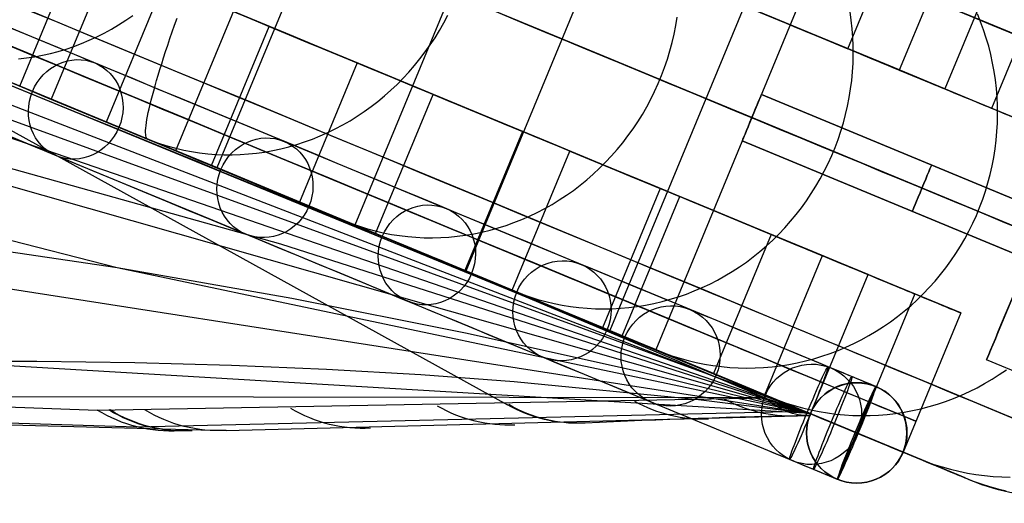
# Model space of a CAD drawing. Extents: x -3378 to 3007, y -425 to 173.
# Tile 270 of 396: x 985 to 1043, y -283 to -254. Entities that reach past the tile are written whole.
import ezdxf

# ---------------------------------------------------------------- set-up
doc = ezdxf.new("R2010")
doc.units = 0
doc.layers.add('PREDEFINITO', color=7, linetype='CONTINUOUS')

msp = doc.modelspace()

# ---------------------------------------------------------------- linework, layer by layer
at = {"layer": 'PREDEFINITO'}
for p, q in [((1031.847, -277.623, 2117.486), (850.94, -203.388, 1660.662)), ((1031.846, -277.623, 2250.984), (887.146, -221.756, 1880.76)), ((997.98, -231.125, 1878.514), (986.499, -258.842, 1878.514)), ((1005.408, -234.202, 3027.027), (993.927, -261.918, 3027.027)), ((1007.876, -235.224, 1912.758), (996.396, -262.941, 1912.758)), ((1016.122, -238.64, 1947.047), (1004.642, -266.356, 1947.047)), ((1031.844, -277.624, 2384.19), (921.001, -239.417, 2102.221)), ((1022.752, -241.386, 1981.256), (1011.271, -269.102, 1981.256)), ((1031.342, -244.944, 2048.958), (1019.861, -272.661, 2048.958)), ((1034.088, -246.082, 2115), (1022.608, -273.798, 2115)), ((1034.088, -246.082, 3029.166), (1022.608, -273.798, 3029.166)), ((1034.088, -246.082, 2589.999), (1022.608, -273.798, 2589.999)), ((1034.088, -246.082, 2352.498), (1022.608, -273.798, 2352.498)), ((1034.088, -246.082, 2827.501), (1022.608, -273.798, 2827.501)), ((1034.092, -255.825, 1979.807), (1037.536, -247.51, 1979.807)), ((990.433, -268.917, 2547.36), (909.731, -248.164, 2346.316)), ((1040.6, -248.779, 2048.754), (1037.156, -257.094, 2048.754)), ((963.981, -249.522, 3034.424), (986.255, -258.727, 3037.237)), ((984.619, -258.063, 1843.793), (988.063, -249.748, 1843.793)), ((1043.327, -249.908, 2115), (1039.882, -258.223, 2115)), ((1043.327, -249.908, 3039.58), (1039.882, -258.223, 3039.58)), ((1043.327, -249.908, 2295.849), (1039.882, -258.223, 2295.849)), ((1043.327, -249.908, 2205.424), (1039.882, -258.223, 2205.424)), ((1043.327, -249.908, 2672.851), (1039.882, -258.223, 2672.851)), ((1042.678, -259.381, 2048.221), (1046.122, -251.066, 2048.221)), ((993.227, -251.887, 1841.609), (989.783, -260.202, 1841.609)), ((1029.321, -276.579, 2052.237), (966.028, -253.505, 2081.806)), ((990.946, -254.126, 1797.44), (991.36, -253.842, 1797.315)), ((993.863, -254.412, 3059.526), (994.009, -253.996, 3059.797)), ((1009.951, -254.277, 1831.608), (1010.194, -253.82, 1831.589)), ((1023.804, -254.445, 1867.374), (1023.888, -253.936, 1867.414)), ((1028.638, -253.566, 1980.888), (1034.092, -255.825, 1979.807)), ((1034.288, -254.121, 1903.704), (1034.216, -253.614, 1903.779)), ((1042.016, -254.221, 1940.033), (1041.823, -253.748, 1940.117)), ((989.656, -254.888, 1797.849), (990.093, -254.649, 1797.707)), ((990.093, -254.649, 1797.707), (990.523, -254.395, 1797.57)), ((990.523, -254.395, 1797.57), (990.946, -254.126, 1797.44)), ((993.722, -254.82, 3059.241), (993.863, -254.412, 3059.526)), ((996.069, -262.805, 1877.933), (999.513, -254.491, 1877.933)), ((999.513, -254.491, 1877.933), (1004.769, -256.667, 1876.024)), ((1009.693, -254.725, 1831.635), (1009.951, -254.277, 1831.608)), ((1023.704, -254.952, 1867.34), (1023.804, -254.445, 1867.374)), ((1034.344, -254.631, 1903.634), (1034.288, -254.121, 1903.704)), ((1034.382, -255.143, 1903.567), (1034.344, -254.631, 1903.634)), ((1042.193, -254.7, 1939.951), (1042.016, -254.221, 1940.033)), ((988.763, -255.317, 1798.15), (989.212, -255.11, 1797.997)), ((989.212, -255.11, 1797.997), (989.656, -254.888, 1797.849)), ((993.455, -255.61, 3058.626), (993.586, -255.22, 3058.941)), ((993.586, -255.22, 3058.941), (993.722, -254.82, 3059.241)), ((1009.136, -255.595, 1831.707), (1009.422, -255.165, 1831.667)), ((1009.422, -255.165, 1831.667), (1009.693, -254.725, 1831.635)), ((1023.586, -255.455, 1867.311), (1023.704, -254.952, 1867.34)), ((1034.403, -255.657, 1903.506), (1034.382, -255.143, 1903.567)), ((1042.354, -255.186, 1939.873), (1042.193, -254.7, 1939.951)), ((1042.498, -255.678, 1939.797), (1042.354, -255.186, 1939.873)), ((986.916, -255.979, 1798.81), (987.384, -255.839, 1798.638)), ((987.384, -255.839, 1798.638), (987.848, -255.682, 1798.471)), ((987.848, -255.682, 1798.471), (988.308, -255.508, 1798.308)), ((988.308, -255.508, 1798.308), (988.763, -255.317, 1798.15)), ((993.329, -255.99, 3058.298), (993.455, -255.61, 3058.626)), ((1008.837, -256.015, 1831.752), (1009.136, -255.595, 1831.707)), ((1023.452, -255.955, 1867.288), (1023.586, -255.455, 1867.311)), ((1034.407, -256.172, 1903.448), (1034.403, -255.657, 1903.506)), ((1042.625, -256.175, 1939.725), (1042.498, -255.678, 1939.797)), ((1031.843, -277.623, 2517.47), (955.488, -255.895, 2324.95)), ((976.034, -256.26, 3026.041), (1013.744, -277.082, 3008.165)), ((984.541, -256.423, 1799.731), (985.019, -256.369, 1799.54)), ((985.019, -256.369, 1799.54), (985.496, -256.297, 1799.352)), ((985.496, -256.297, 1799.352), (985.972, -256.209, 1799.167)), ((985.972, -256.209, 1799.167), (986.446, -256.102, 1798.987)), ((986.446, -256.102, 1798.987), (986.916, -255.979, 1798.81)), ((993.096, -256.719, 3057.6), (993.21, -256.36, 3057.956)), ((993.21, -256.36, 3057.956), (993.329, -255.99, 3058.298)), ((1008.201, -256.825, 1831.862), (1008.525, -256.426, 1831.804)), ((1008.525, -256.426, 1831.804), (1008.837, -256.015, 1831.752)), ((1023.136, -256.941, 1867.26), (1023.302, -256.45, 1867.271)), ((1023.302, -256.45, 1867.271), (1023.452, -255.955, 1867.288)), ((1034.393, -256.687, 1903.395), (1034.407, -256.172, 1903.448)), ((1042.735, -256.676, 1939.656), (1042.625, -256.175, 1939.725)), ((986.876, -258.987, 1851.117), (981.428, -256.734, 1836.11)), ((992.987, -257.067, 3057.233), (993.096, -256.719, 3057.6)), ((1004.769, -256.667, 1876.024), (1001.325, -264.982, 1876.024)), ((1007.864, -257.213, 1831.927), (1008.201, -256.825, 1831.862)), ((1022.953, -257.425, 1867.254), (1023.136, -256.941, 1867.26)), ((1034.362, -257.201, 1903.347), (1034.393, -256.687, 1903.395)), ((1042.828, -257.181, 1939.591), (1042.735, -256.676, 1939.656)), ((992.789, -257.728, 3056.461), (992.885, -257.403, 3056.853)), ((992.885, -257.403, 3056.853), (992.987, -257.067, 3057.233)), ((1007.154, -257.952, 1832.074), (1007.515, -257.589, 1831.998)), ((1007.515, -257.589, 1831.998), (1007.864, -257.213, 1831.927)), ((1022.755, -257.904, 1867.254), (1022.953, -257.425, 1867.254)), ((1034.314, -257.715, 1903.304), (1034.362, -257.201, 1903.347)), ((1037.156, -257.094, 2048.754), (1042.678, -259.381, 2048.221)), ((1042.903, -257.69, 1939.529), (1042.828, -257.181, 1939.591)), ((992.615, -258.34, 3055.643), (992.699, -258.04, 3056.057)), ((992.699, -258.04, 3056.057), (992.789, -257.728, 3056.461)), ((1006.783, -258.303, 1832.157), (1007.154, -257.952, 1832.074)), ((1022.541, -258.375, 1867.26), (1022.755, -257.904, 1867.254)), ((1034.249, -258.227, 1903.265), (1034.314, -257.715, 1903.304)), ((1042.962, -258.201, 1939.47), (1042.903, -257.69, 1939.529)), ((1043.003, -258.714, 1939.415), (1042.962, -258.201, 1939.47)), ((986.255, -258.727, 3037.237), (1008.572, -268.002, 3039.271)), ((992.467, -258.899, 3054.785), (992.538, -258.626, 3055.219)), ((992.538, -258.626, 3055.219), (992.615, -258.34, 3055.643)), ((1005.866, -266.864, 1912.247), (1009.31, -258.549, 1912.247)), ((1006.008, -258.966, 1832.34), (1006.401, -258.641, 1832.246)), ((1006.401, -258.641, 1832.246), (1006.783, -258.303, 1832.157)), ((1009.31, -258.549, 1912.247), (1014.645, -260.758, 1910.614)), ((1022.312, -258.839, 1867.271), (1022.541, -258.375, 1867.26)), ((1061.189, -271.919, 2348.542), (1028.922, -258.554, 2348.542)), ((1061.189, -271.919, 2795.625), (1028.922, -258.554, 2795.625)), ((1028.922, -258.554, 2125), (1061.189, -271.919, 2125)), ((1034.067, -259.245, 1903.201), (1034.167, -258.737, 1903.231)), ((1034.167, -258.737, 1903.231), (1034.249, -258.227, 1903.265)), ((1039.882, -258.223, 2115), (1045.426, -260.52, 2115)), ((1039.882, -258.223, 2115), (1039.882, -258.223, 2295.849)), ((1039.882, -258.223, 3039.58), (1045.426, -260.52, 3045.76)), ((1039.882, -258.223, 2295.849), (1039.882, -258.223, 3039.58)), ((1039.882, -258.223, 2295.849), (1045.426, -260.52, 2295.849)), ((1039.882, -258.223, 2205.424), (1045.426, -260.52, 2205.424)), ((1039.882, -258.223, 2672.851), (1045.426, -260.52, 2672.851)), ((1043.026, -259.229, 1939.364), (1043.003, -258.714, 1939.415)), ((986.499, -258.842, 1878.514), (995.246, -262.465, 1875.297)), ((992.022, -261.117, 1866.248), (986.876, -258.987, 1851.117)), ((992.346, -259.404, 3053.889), (992.403, -259.158, 3054.341)), ((992.403, -259.158, 3054.341), (992.467, -258.899, 3054.785)), ((1005.195, -259.573, 1832.546), (1005.606, -259.276, 1832.44)), ((1005.606, -259.276, 1832.44), (1006.008, -258.966, 1832.34)), ((1021.81, -259.744, 1867.311), (1022.068, -259.296, 1867.288)), ((1022.068, -259.296, 1867.288), (1022.312, -258.839, 1867.271)), ((1033.951, -259.749, 1903.177), (1034.067, -259.245, 1903.201)), ((1042.654, -259.372, 2115), (1042.654, -259.372, 2295.849)), ((1042.654, -259.372, 2295.849), (1042.654, -259.372, 3042.676)), ((1043.032, -259.745, 1939.316), (1043.026, -259.229, 1939.364)), ((988.675, -259.743, 1838.562), (992.111, -261.166, 1837.09)), ((992.215, -260.052, 3052.484), (992.251, -259.851, 3052.959)), ((992.251, -259.851, 3052.959), (992.295, -259.635, 3053.428)), ((992.295, -259.635, 3053.428), (992.346, -259.404, 3053.889)), ((1004.347, -260.121, 1832.773), (1004.775, -259.854, 1832.656)), ((1004.775, -259.854, 1832.656), (1005.195, -259.573, 1832.546)), ((1021.537, -260.183, 1867.34), (1021.81, -259.744, 1867.311)), ((1028.348, -259.94, 2115), (1028.348, -259.94, 2123.5)), ((1028.348, -259.94, 2126.5), (1028.348, -259.94, 2347.042)), ((1028.348, -259.94, 2350.042), (1028.348, -259.94, 2589.999)), ((1028.348, -259.94, 2589.999), (1028.348, -259.94, 2794.125)), ((1028.348, -259.94, 2797.125), (1028.348, -259.94, 3029.166)), ((1028.348, -259.94, 2123.5), (1060.684, -273.334, 2123.5)), ((1028.348, -259.94, 2126.5), (1060.684, -273.334, 2126.5)), ((1060.684, -273.334, 2347.042), (1028.348, -259.94, 2347.042)), ((1060.684, -273.334, 2350.042), (1028.348, -259.94, 2350.042)), ((1060.684, -273.334, 2797.125), (1028.348, -259.94, 2797.125)), ((1060.684, -273.334, 2794.125), (1028.348, -259.94, 2794.125)), ((1033.818, -260.249, 1903.157), (1033.951, -259.749, 1903.177)), ((1048.497, -259.627, 2572.083), (1042.374, -274.409, 2572.083)), ((1048.497, -259.627, 2148), (1042.374, -274.409, 2148)), ((1048.497, -259.627, 2996.166), (1042.374, -274.409, 2996.166)), ((1043.021, -260.26, 1939.272), (1043.032, -259.745, 1939.316)), ((992.136, -260.705, 3050.521), (992.145, -260.565, 3051.02)), ((992.145, -260.565, 3051.02), (992.161, -260.409, 3051.513)), ((992.161, -260.409, 3051.513), (992.184, -260.238, 3052.002)), ((992.184, -260.238, 3052.002), (992.215, -260.052, 3052.484)), ((1003.467, -260.609, 1833.021), (1003.91, -260.373, 1832.894)), ((1003.91, -260.373, 1832.894), (1004.347, -260.121, 1832.773)), ((1021.25, -260.613, 1867.374), (1021.537, -260.183, 1867.34)), ((1033.669, -260.744, 1903.143), (1033.818, -260.249, 1903.157)), ((1042.992, -260.776, 1939.232), (1043.021, -260.26, 1939.272)), ((996.863, -263.122, 1881.496), (992.022, -261.117, 1866.248)), ((992.134, -260.828, 3050.018), (992.136, -260.705, 3050.521)), ((992.139, -260.936, 3049.512), (992.134, -260.828, 3050.018)), ((992.15, -261.028, 3049.002), (992.139, -260.936, 3049.512)), ((992.169, -261.103, 3048.49), (992.15, -261.028, 3049.002)), ((992.195, -261.162, 3047.977), (992.169, -261.103, 3048.49)), ((992.228, -261.205, 3047.462), (992.195, -261.162, 3047.977)), ((1002.099, -261.22, 1833.428), (1002.561, -261.033, 1833.288)), ((1002.561, -261.033, 1833.288), (1003.017, -260.829, 1833.152)), ((1003.017, -260.829, 1833.152), (1003.467, -260.609, 1833.021)), ((1014.645, -260.758, 1910.614), (1011.201, -269.073, 1910.614)), ((1020.635, -261.441, 1867.46), (1020.949, -261.032, 1867.414)), ((1020.949, -261.032, 1867.414), (1021.25, -260.613, 1867.374)), ((1033.503, -261.235, 1903.133), (1033.669, -260.744, 1903.143)), ((1042.946, -261.29, 1939.196), (1042.992, -260.776, 1939.232)), ((1000.206, -267.502, 2303.628), (977.951, -261.273, 2314.251)), ((992.111, -261.166, 1837.09), (992.559, -261.342, 1836.899)), ((992.267, -261.231, 3046.946), (992.228, -261.205, 3047.462)), ((992.599, -261.368, 3042.962), (992.267, -261.231, 3046.946)), ((992.559, -261.342, 1836.899), (993.014, -261.501, 1836.709)), ((993.014, -261.501, 1836.709), (993.474, -261.644, 1836.519)), ((993.927, -261.918, 3027.027), (993.097, -261.575, 3036.986)), ((993.474, -261.644, 1836.519), (993.94, -261.769, 1836.33)), ((1000.207, -261.803, 1834.032), (1000.686, -261.683, 1833.875)), ((1000.686, -261.683, 1833.875), (1001.161, -261.545, 1833.722)), ((1001.161, -261.545, 1833.722), (1001.632, -261.391, 1833.573)), ((1001.632, -261.391, 1833.573), (1002.099, -261.22, 1833.428)), ((1020.308, -261.839, 1867.51), (1020.635, -261.441, 1867.46)), ((1027.774, -261.326, 2125), (1060.04, -274.691, 2125)), ((1060.04, -274.691, 2348.542), (1027.774, -261.326, 2348.542)), ((1060.04, -274.691, 2795.625), (1027.774, -261.326, 2795.625)), ((1033.122, -262.198, 1903.128), (1033.321, -261.719, 1903.128)), ((1033.321, -261.719, 1903.128), (1033.503, -261.235, 1903.133)), ((1042.882, -261.803, 1939.164), (1042.946, -261.29, 1939.196)), ((993.94, -261.769, 1836.33), (994.41, -261.877, 1836.141)), ((994.41, -261.877, 1836.141), (994.884, -261.968, 1835.954)), ((994.884, -261.968, 1835.954), (995.362, -262.041, 1835.768)), ((995.362, -262.041, 1835.768), (995.842, -262.096, 1835.584)), ((995.842, -262.096, 1835.584), (996.325, -262.134, 1835.401)), ((996.325, -262.134, 1835.401), (996.81, -262.155, 1835.221)), ((996.81, -262.155, 1835.221), (997.297, -262.157, 1835.043)), ((997.297, -262.157, 1835.043), (997.783, -262.142, 1834.867)), ((997.783, -262.142, 1834.867), (998.27, -262.109, 1834.694)), ((998.27, -262.109, 1834.694), (998.757, -262.059, 1834.524)), ((998.757, -262.059, 1834.524), (999.242, -261.991, 1834.356)), ((999.242, -261.991, 1834.356), (999.726, -261.906, 1834.192)), ((999.726, -261.906, 1834.192), (1000.207, -261.803, 1834.032)), ((1014.033, -270.247, 1946.607), (1017.477, -261.932, 1946.607)), ((1017.477, -261.932, 1946.607), (1022.878, -264.169, 1945.251)), ((1019.616, -262.601, 1867.629), (1019.968, -262.226, 1867.567)), ((1019.968, -262.226, 1867.567), (1020.308, -261.839, 1867.51)), ((1032.908, -262.669, 1903.133), (1033.122, -262.198, 1903.128)), ((1042.703, -262.822, 1939.111), (1042.801, -262.314, 1939.135)), ((1042.801, -262.314, 1939.135), (1042.882, -261.803, 1939.164)), ((1019.252, -262.963, 1867.696), (1019.616, -262.601, 1867.629)), ((1032.679, -263.134, 1903.143), (1032.908, -262.669, 1903.133)), ((1042.588, -263.326, 1939.091), (1042.703, -262.822, 1939.111)), ((996.396, -262.941, 1912.758), (1005.277, -266.62, 1910.006)), ((1001.398, -265.001, 1896.853), (996.863, -263.122, 1881.496)), ((1018.491, -263.649, 1867.845), (1018.877, -263.313, 1867.768)), ((1018.877, -263.313, 1867.768), (1019.252, -262.963, 1867.696)), ((1032.434, -263.59, 1903.157), (1032.679, -263.134, 1903.143)), ((1042.456, -263.827, 1939.074), (1042.588, -263.326, 1939.091)), ((1031.841, -277.623, 2783.923), (944.758, -264.053, 2569.715)), ((1017.688, -264.281, 1868.015), (1018.095, -263.972, 1867.928)), ((1018.095, -263.972, 1867.928), (1018.491, -263.649, 1867.845)), ((1031.901, -264.476, 1903.201), (1032.175, -264.037, 1903.177)), ((1032.175, -264.037, 1903.177), (1032.434, -263.59, 1903.157)), ((1042.307, -264.322, 1939.062), (1042.456, -263.827, 1939.074)), ((1000.495, -264.639, 1873.366), (1003.994, -266.088, 1872.079)), ((1016.848, -264.855, 1868.205), (1017.272, -264.575, 1868.108)), ((1017.272, -264.575, 1868.108), (1017.688, -264.281, 1868.015)), ((1022.878, -264.169, 1945.251), (1019.434, -272.483, 1945.251)), ((1020.602, -272.967, 1980.888), (1024.046, -264.652, 1980.888)), ((1024.046, -264.652, 1980.888), (1029.499, -266.911, 1979.807)), ((1031.612, -264.905, 1903.231), (1031.901, -264.476, 1903.201)), ((1042.141, -264.813, 1939.054), (1042.307, -264.322, 1939.062)), ((1005.624, -266.753, 1912.309), (1001.398, -265.001, 1896.853)), ((1015.973, -265.369, 1868.412), (1016.414, -265.12, 1868.306)), ((1016.414, -265.12, 1868.306), (1016.848, -264.855, 1868.205)), ((1031.31, -265.324, 1903.265), (1031.612, -264.905, 1903.231)), ((1041.959, -265.298, 1939.05), (1042.141, -264.813, 1939.054)), ((1014.607, -266.022, 1868.756), (1015.069, -265.821, 1868.638)), ((1015.069, -265.821, 1868.638), (1015.524, -265.603, 1868.523)), ((1015.524, -265.603, 1868.523), (1015.973, -265.369, 1868.412)), ((1030.664, -266.129, 1903.347), (1030.994, -265.732, 1903.304)), ((1030.994, -265.732, 1903.304), (1031.31, -265.324, 1903.265)), ((1041.547, -266.248, 1939.054), (1041.761, -265.776, 1939.05)), ((1041.761, -265.776, 1939.05), (1041.959, -265.298, 1939.05)), ((1003.994, -266.088, 1872.079), (1004.451, -266.268, 1871.913)), ((1004.451, -266.268, 1871.913), (1004.913, -266.43, 1871.747)), ((1004.642, -266.356, 1947.047), (1013.636, -270.082, 1944.762)), ((1004.913, -266.43, 1871.747), (1005.382, -266.576, 1871.581)), ((1013.188, -266.527, 1869.136), (1013.666, -266.376, 1869.006)), ((1013.666, -266.376, 1869.006), (1014.139, -266.207, 1868.879)), ((1014.139, -266.207, 1868.879), (1014.607, -266.022, 1868.756)), ((1030.322, -266.515, 1903.395), (1030.664, -266.129, 1903.347)), ((1041.317, -266.712, 1939.062), (1041.547, -266.248, 1939.054)), ((1005.382, -266.576, 1871.581), (1005.855, -266.705, 1871.415)), ((1009.539, -268.378, 1927.861), (1005.624, -266.753, 1912.309)), ((1005.855, -266.705, 1871.415), (1006.333, -266.816, 1871.251)), ((1006.333, -266.816, 1871.251), (1006.816, -266.91, 1871.087)), ((1006.816, -266.91, 1871.087), (1007.301, -266.986, 1870.924)), ((1007.301, -266.986, 1870.924), (1007.79, -267.045, 1870.763)), ((1007.79, -267.045, 1870.763), (1008.281, -267.086, 1870.604)), ((1010.256, -267.074, 1869.985), (1010.75, -267.027, 1869.837)), ((1010.75, -267.027, 1869.837), (1011.242, -266.962, 1869.69)), ((1011.242, -266.962, 1869.69), (1011.733, -266.879, 1869.547)), ((1011.733, -266.879, 1869.547), (1012.221, -266.779, 1869.407)), ((1012.221, -266.779, 1869.407), (1012.707, -266.662, 1869.27)), ((1012.707, -266.662, 1869.27), (1013.188, -266.527, 1869.136)), ((1029.499, -266.911, 1979.807), (1026.055, -275.226, 1979.807)), ((1029.601, -267.25, 1903.506), (1029.968, -266.889, 1903.448)), ((1029.968, -266.889, 1903.448), (1030.322, -266.515, 1903.395)), ((1041.072, -267.167, 1939.074), (1041.317, -266.712, 1939.062)), ((990.433, -268.917, 2547.36), (979.19, -267.259, 2553.076)), ((1031.845, -277.623, 2288.55), (1000.206, -267.502, 2303.628)), ((1008.281, -267.086, 1870.604), (1008.774, -267.11, 1870.446)), ((1008.774, -267.11, 1870.446), (1009.267, -267.116, 1870.29)), ((1009.267, -267.116, 1870.29), (1009.762, -267.104, 1870.137)), ((1009.762, -267.104, 1870.137), (1010.256, -267.074, 1869.985)), ((1028.834, -267.933, 1903.634), (1029.223, -267.598, 1903.567)), ((1029.223, -267.598, 1903.567), (1029.601, -267.25, 1903.506)), ((1040.536, -268.053, 1939.111), (1040.812, -267.615, 1939.091)), ((1040.812, -267.615, 1939.091), (1041.072, -267.167, 1939.074)), ((1008.572, -268.002, 3039.271), (1029.144, -276.667, 3040.471)), ((1028.434, -268.255, 1903.704), (1028.834, -267.933, 1903.634)), ((1029.12, -276.496, 2048.754), (1032.564, -268.181, 2048.754)), ((1032.564, -268.181, 2048.754), (1038.086, -270.468, 2048.221)), ((1040.247, -268.481, 1939.135), (1040.536, -268.053, 1939.111)), ((1013.143, -269.874, 1943.503), (1009.539, -268.378, 1927.861)), ((1027.604, -268.855, 1903.858), (1028.024, -268.562, 1903.779)), ((1028.024, -268.562, 1903.779), (1028.434, -268.255, 1903.704)), ((1039.943, -268.9, 1939.164), (1040.247, -268.481, 1939.135)), ((1031.842, -277.625, 2650.763), (990.433, -268.917, 2547.36)), ((1000.87, -270.735, 2541.998), (990.433, -268.917, 2547.36)), ((1010.607, -268.827, 1908.355), (1014.16, -270.299, 1907.255)), ((1011.271, -269.102, 1981.256), (1020.355, -272.865, 1979.436)), ((1026.292, -269.643, 1904.118), (1026.738, -269.396, 1904.028)), ((1026.738, -269.396, 1904.028), (1027.175, -269.133, 1903.941)), ((1027.175, -269.133, 1903.941), (1027.604, -268.855, 1903.858)), ((1031.846, -277.625, 2115), (1035.29, -269.31, 2115)), ((1031.846, -277.625, 3039.58), (1035.29, -269.31, 3039.58)), ((1031.846, -277.625, 2295.849), (1035.29, -269.31, 2295.849)), ((1031.846, -277.625, 2205.424), (1035.29, -269.31, 2205.424)), ((1031.846, -277.625, 2672.851), (1035.29, -269.31, 2672.851)), ((1035.29, -269.31, 2115), (1040.834, -271.606, 2115)), ((1035.29, -269.31, 2115), (1035.29, -269.31, 2295.849)), ((1035.29, -269.31, 3039.58), (1040.834, -271.606, 3045.76)), ((1035.29, -269.31, 2295.849), (1035.29, -269.31, 3039.58)), ((1035.29, -269.31, 2295.849), (1040.834, -271.606, 2295.849)), ((1035.29, -269.31, 2205.424), (1040.834, -271.606, 2205.424)), ((1035.29, -269.31, 2672.851), (1040.834, -271.606, 2672.851)), ((1039.294, -269.704, 1939.232), (1039.625, -269.307, 1939.196)), ((1039.625, -269.307, 1939.196), (1039.943, -268.9, 1939.164)), ((1016.434, -271.241, 1959.224), (1013.143, -269.874, 1943.503)), ((1025.378, -270.091, 1904.311), (1025.839, -269.875, 1904.213)), ((1025.839, -269.875, 1904.213), (1026.292, -269.643, 1904.118)), ((1038.95, -270.089, 1939.272), (1039.294, -269.704, 1939.232)), ((1014.16, -270.299, 1907.255), (1014.623, -270.481, 1907.112)), ((1014.623, -270.481, 1907.112), (1015.093, -270.647, 1906.97)), ((1023.96, -270.64, 1904.626), (1024.438, -270.473, 1904.518)), ((1024.438, -270.473, 1904.518), (1024.911, -270.29, 1904.413)), ((1024.911, -270.29, 1904.413), (1025.378, -270.091, 1904.311)), ((1038.086, -270.468, 2048.221), (1034.642, -278.783, 2048.221)), ((1038.062, -270.458, 2115), (1038.062, -270.458, 2295.849)), ((1038.062, -270.458, 2295.849), (1038.062, -270.458, 3042.676)), ((1038.224, -270.822, 1939.364), (1038.593, -270.462, 1939.316)), ((1038.593, -270.462, 1939.316), (1038.95, -270.089, 1939.272)), ((1011.24, -272.801, 2536.644), (1000.87, -270.735, 2541.998)), ((1015.093, -270.647, 1906.97), (1015.568, -270.795, 1906.828)), ((1015.568, -270.795, 1906.828), (1016.049, -270.927, 1906.686)), ((1016.049, -270.927, 1906.686), (1016.534, -271.041, 1906.546)), ((1016.534, -271.041, 1906.546), (1017.023, -271.138, 1906.406)), ((1017.023, -271.138, 1906.406), (1017.515, -271.217, 1906.267)), ((1021.508, -271.214, 1905.211), (1022.004, -271.134, 1905.089)), ((1022.004, -271.134, 1905.089), (1022.499, -271.036, 1904.969)), ((1022.499, -271.036, 1904.969), (1022.99, -270.921, 1904.852)), ((1022.99, -270.921, 1904.852), (1023.477, -270.789, 1904.737)), ((1023.477, -270.789, 1904.737), (1023.96, -270.64, 1904.626)), ((1037.844, -271.169, 1939.415), (1038.224, -270.822, 1939.364)), ((1019.409, -272.476, 1975.018), (1016.434, -271.241, 1959.224)), ((1017.515, -271.217, 1906.267), (1018.011, -271.279, 1906.129)), ((1018.011, -271.279, 1906.129), (1018.508, -271.323, 1905.993)), ((1018.508, -271.323, 1905.993), (1019.007, -271.349, 1905.858)), ((1019.007, -271.349, 1905.858), (1019.508, -271.357, 1905.725)), ((1019.508, -271.357, 1905.725), (1020.008, -271.348, 1905.593)), ((1020.008, -271.348, 1905.593), (1020.509, -271.321, 1905.464)), ((1020.509, -271.321, 1905.464), (1021.009, -271.276, 1905.336)), ((1021.009, -271.276, 1905.336), (1021.508, -271.214, 1905.211)), ((1037.049, -271.823, 1939.529), (1037.452, -271.503, 1939.47)), ((1040.834, -271.606, 2115), (1037.39, -279.921, 2115)), ((1040.834, -271.606, 3045.76), (1037.39, -279.921, 3045.76)), ((1040.834, -271.606, 2295.849), (1037.39, -279.921, 2295.849)), ((1040.834, -271.606, 2205.424), (1037.39, -279.921, 2205.424)), ((1040.834, -271.606, 2672.851), (1037.39, -279.921, 2672.851)), ((1037.452, -271.503, 1939.47), (1037.844, -271.169, 1939.415)), ((1040.834, -271.606, 2115), (1040.834, -271.606, 2295.849)), ((1040.834, -271.606, 2295.849), (1040.834, -271.606, 3045.76)), ((1019.033, -272.317, 1943.391), (1022.63, -273.808, 1942.477)), ((1036.213, -272.421, 1939.656), (1036.636, -272.129, 1939.591)), ((1036.636, -272.129, 1939.591), (1037.049, -271.823, 1939.529)), ((1021.56, -275.101, 2531.319), (1011.24, -272.801, 2536.644)), ((1022.069, -273.581, 1990.888), (1019.409, -272.476, 1975.018)), ((1019.861, -272.661, 2048.958), (1029.062, -276.472, 2048.06)), ((1035.34, -272.959, 1939.797), (1035.781, -272.698, 1939.725)), ((1035.781, -272.698, 1939.725), (1036.213, -272.421, 1939.656)), ((1033.969, -273.649, 1940.033), (1034.433, -273.435, 1939.951)), ((1034.433, -273.435, 1939.951), (1034.89, -273.205, 1939.873)), ((1034.89, -273.205, 1939.873), (1035.34, -272.959, 1939.797)), ((1024.412, -274.552, 2006.816), (1022.069, -273.581, 1990.888)), ((1022.608, -273.798, 2115), (1031.846, -277.625, 2115)), ((1022.608, -273.798, 2115), (1022.608, -273.798, 2589.999)), ((1022.608, -273.798, 3029.166), (1031.846, -277.625, 3039.58)), ((1022.608, -273.798, 2589.999), (1022.608, -273.798, 3029.166)), ((1022.608, -273.798, 2589.999), (1031.846, -277.625, 2589.999)), ((1022.608, -273.798, 2352.498), (1031.846, -277.625, 2352.498)), ((1022.608, -273.798, 2827.501), (1031.846, -277.625, 2827.501)), ((1022.63, -273.808, 1942.477), (1023.1, -273.992, 1942.359)), ((1023.1, -273.992, 1942.359), (1023.575, -274.16, 1942.241)), ((1032.538, -274.193, 1940.294), (1033.021, -274.028, 1940.204)), ((1033.021, -274.028, 1940.204), (1033.498, -273.847, 1940.117)), ((1033.498, -273.847, 1940.117), (1033.969, -273.649, 1940.033)), ((985.644, -274.499, 2788.194), (979.707, -274.501, 2790.731)), ((1031.841, -277.609, 2917.532), (979.707, -274.501, 2790.731)), ((991.491, -274.576, 2785.511), (985.644, -274.499, 2788.194)), ((997.256, -274.735, 2782.703), (991.491, -274.576, 2785.511)), ((1023.575, -274.16, 1942.241), (1024.056, -274.311, 1942.123)), ((1024.056, -274.311, 1942.123), (1024.542, -274.445, 1942.005)), ((1026.419, -275.382, 2022.641), (1024.412, -274.552, 2006.816)), ((1024.542, -274.445, 1942.005), (1025.033, -274.562, 1941.888)), ((1025.033, -274.562, 1941.888), (1025.528, -274.661, 1941.772)), ((1025.528, -274.661, 1941.772), (1026.026, -274.742, 1941.657)), ((1030.062, -274.757, 1940.78), (1030.563, -274.679, 1940.679)), ((1030.563, -274.679, 1940.679), (1031.062, -274.583, 1940.579)), ((1031.062, -274.583, 1940.579), (1031.558, -274.47, 1940.482)), ((1031.558, -274.47, 1940.482), (1032.05, -274.34, 1940.387)), ((1032.05, -274.34, 1940.387), (1032.538, -274.193, 1940.294)), ((1055.487, -279.841, 2572.083), (1042.374, -274.409, 2572.083)), ((1055.487, -279.841, 2148), (1042.374, -274.409, 2148)), ((1055.487, -279.841, 2996.166), (1042.374, -274.409, 2996.166)), ((916.098, -274.91, 2798.507), (989.244, -277.4, 2956.41)), ((1002.948, -274.977, 2779.788), (997.256, -274.735, 2782.703)), ((1008.576, -275.302, 2776.787), (1002.948, -274.977, 2779.788)), ((1031.843, -277.624, 2526.043), (1021.56, -275.101, 2531.319)), ((1025.807, -275.123, 1978.344), (1029.44, -276.628, 1977.616)), ((1026.026, -274.742, 1941.657), (1026.527, -274.806, 1941.542)), ((1026.527, -274.806, 1941.542), (1027.03, -274.853, 1941.429)), ((1027.03, -274.853, 1941.429), (1027.535, -274.881, 1941.317)), ((1027.535, -274.881, 1941.317), (1028.041, -274.892, 1941.207)), ((1028.041, -274.892, 1941.207), (1028.547, -274.885, 1941.097)), ((1028.547, -274.885, 1941.097), (1029.053, -274.86, 1940.99)), ((1029.053, -274.86, 1940.99), (1029.558, -274.817, 1940.884)), ((1029.558, -274.817, 1940.884), (1030.062, -274.757, 1940.78)), ((1035.759, -275.998, 3043.682), (1032.901, -274.814, 3043.578)), ((1043.134, -275.288, 1975.37), (1043.56, -274.997, 1975.318)), ((1014.15, -275.711, 2773.718), (1008.576, -275.302, 2776.787)), ((1025.171, -276.79, 2767.456), (1014.15, -275.711, 2773.718)), ((1028.112, -276.081, 2038.509), (1026.419, -275.382, 2022.641)), ((1032.612, -275.777, 2115), (1032.612, -275.777, 2295.849)), ((1032.612, -275.777, 2295.849), (1032.612, -275.777, 3039.58)), ((1041.803, -276.068, 1975.542), (1042.256, -275.824, 1975.482)), ((1042.256, -275.824, 1975.482), (1042.699, -275.563, 1975.425)), ((1042.699, -275.563, 1975.425), (1043.134, -275.288, 1975.37)), ((918.774, -276.221, 2797.257), (991.618, -278.405, 2955.308)), ((1029.491, -276.649, 2054.414), (1028.112, -276.081, 2038.509)), ((1033.463, -281.542, 3043.682), (1035.759, -275.998, 3043.682)), ((1035.759, -275.998, 3043.682), (1033.463, -281.542, 3043.682)), ((1035.759, -275.998, 3043.682), (1035.766, -276.001, 2116)), ((1040.875, -276.51, 1975.67), (1041.343, -276.297, 1975.605)), ((1041.343, -276.297, 1975.605), (1041.803, -276.068, 1975.542)), ((926.47, -276.844, 2806.482), (996.948, -278.617, 2960.161)), ((926.47, -276.844, 2806.482), (996.948, -278.617, 2960.161)), ((1029.144, -276.667, 3040.471), (944.161, -276.549, 2859.741)), ((989.244, -277.4, 2956.41), (1029.144, -276.667, 3040.471)), ((1031.842, -277.621, 2763.6), (1025.171, -276.79, 2767.456)), ((1029.44, -276.628, 1977.616), (1029.914, -276.815, 1977.522)), ((1030.554, -277.085, 2070.347), (1029.491, -276.649, 2054.414)), ((1029.914, -276.815, 1977.522), (1030.394, -276.985, 1977.428)), ((1030.394, -276.985, 1977.428), (1030.88, -277.138, 1977.334)), ((1039.434, -277.049, 1975.878), (1039.92, -276.886, 1975.806)), ((1039.92, -276.886, 1975.806), (1040.401, -276.706, 1975.737)), ((1040.401, -276.706, 1975.737), (1040.875, -276.51, 1975.67)), ((991.618, -278.405, 2955.308), (1030.432, -277.484, 3037.852)), ((1031.301, -277.391, 2086.298), (1030.554, -277.085, 2070.347)), ((1030.88, -277.138, 1977.334), (1031.371, -277.273, 1977.241)), ((1031.731, -277.57, 2102.262), (1031.301, -277.391, 2086.298)), ((1031.371, -277.273, 1977.241), (1031.866, -277.392, 1977.147)), ((1034.518, -278.731, 3046.68), (1031.66, -277.548, 3046.576)), ((1031.843, -277.623, 2522.924), (1031.731, -277.57, 2102.262)), ((1031.84, -277.622, 3043.682), (1031.846, -277.625, 2116)), ((1037.383, -279.918, 3043.682), (1031.84, -277.622, 3043.682)), ((1031.843, -277.625, 2588.072), (1031.843, -277.623, 2522.924)), ((1031.844, -277.731, 3035.164), (1031.843, -277.625, 2588.072)), ((1034.704, -278.808, 3040.684), (1031.846, -277.625, 3040.58)), ((1031.846, -277.625, 2295.849), (1031.846, -277.625, 2115)), ((1031.846, -277.625, 2589.999), (1031.846, -277.625, 2295.849)), ((1031.846, -277.625, 3039.58), (1031.846, -277.625, 2589.999)), ((1031.866, -277.392, 1977.147), (1032.366, -277.493, 1977.055)), ((1032.366, -277.493, 1977.055), (1032.868, -277.576, 1976.963)), ((1032.868, -277.576, 1976.963), (1033.374, -277.642, 1976.872)), ((1036.431, -277.664, 1976.348), (1036.938, -277.605, 1976.265)), ((1036.938, -277.605, 1976.265), (1037.444, -277.529, 1976.184)), ((1037.444, -277.529, 1976.184), (1037.947, -277.435, 1976.105)), ((1037.947, -277.435, 1976.105), (1038.447, -277.324, 1976.027)), ((1038.447, -277.324, 1976.027), (1038.943, -277.195, 1975.952)), ((1038.943, -277.195, 1975.952), (1039.434, -277.049, 1975.878)), ((996.948, -278.617, 2960.161), (1031.844, -277.731, 3035.164)), ((996.948, -278.617, 2960.161), (1031.844, -277.731, 3035.164)), ((1033.374, -277.642, 1976.872), (1033.881, -277.69, 1976.782)), ((1033.881, -277.69, 1976.782), (1034.391, -277.721, 1976.693)), ((1034.391, -277.721, 1976.693), (1034.901, -277.733, 1976.605)), ((1034.901, -277.733, 1976.605), (1035.411, -277.728, 1976.518)), ((1035.411, -277.728, 1976.518), (1035.921, -277.705, 1976.432)), ((1035.921, -277.705, 1976.432), (1036.431, -277.664, 1976.348)), ((1038.155, -278.073, 2115), (1038.155, -278.073, 2295.849)), ((1038.155, -278.073, 2295.849), (1038.155, -278.073, 3045.76)), ((1034.518, -278.731, 3046.68), (1034.704, -278.808, 3040.684)), ((1034.584, -278.759, 2047.521), (1038.264, -280.283, 2047.161)), ((1037.383, -279.918, 3043.682), (1037.39, -279.921, 2116)), ((1037.39, -279.921, 2115), (1037.39, -279.921, 2295.849)), ((1037.39, -279.921, 2295.849), (1037.39, -279.921, 2589.999)), ((1037.39, -279.921, 2589.999), (1037.39, -279.921, 3045.76)), ((1037.39, -279.921, 2115), (1041.086, -281.452, 2115)), ((1037.39, -279.921, 3045.76), (1041.086, -281.452, 3049.851)), ((1037.39, -279.921, 2589.999), (1041.086, -281.452, 2589.999)), ((1037.39, -279.921, 2827.501), (1041.086, -281.452, 2827.501)), ((1037.39, -279.921, 2352.498), (1041.086, -281.452, 2352.498)), ((1033.463, -281.542, 3043.682), (1030.605, -280.358, 3043.578)), ((1038.264, -280.283, 2047.161), (1038.744, -280.472, 2047.115)), ((1038.744, -280.472, 2047.115), (1039.23, -280.645, 2047.068)), ((1039.23, -280.645, 2047.068), (1039.722, -280.8, 2047.022)), ((1039.722, -280.8, 2047.022), (1040.219, -280.938, 2046.976)), ((1040.219, -280.938, 2046.976), (1040.72, -281.059, 2046.93)), ((1040.72, -281.059, 2046.93), (1041.225, -281.163, 2046.884)), ((1041.225, -281.163, 2046.884), (1041.734, -281.249, 2046.839)), ((1033.463, -281.542, 3043.682), (1033.47, -281.544, 2116)), ((1041.086, -281.452, 2115), (1041.567, -281.642, 2115)), ((1041.086, -281.452, 2115), (1041.086, -281.452, 2589.999)), ((1041.086, -281.452, 2589.999), (1041.567, -281.642, 2589.999)), ((1041.086, -281.452, 2589.999), (1041.086, -281.452, 3049.851)), ((1041.086, -281.452, 2352.498), (1041.567, -281.642, 2352.498)), ((1041.567, -281.642, 2115), (1042.055, -281.815, 2115)), ((1041.567, -281.642, 2589.999), (1042.055, -281.815, 2589.999)), ((1041.567, -281.642, 2352.498), (1042.055, -281.815, 2352.498)), ((1041.734, -281.249, 2046.839), (1042.245, -281.317, 2046.794)), ((1042.245, -281.317, 2046.794), (1042.759, -281.368, 2046.749)), ((1042.759, -281.368, 2046.749), (1043.274, -281.4, 2046.705)), ((1043.274, -281.4, 2046.705), (1043.789, -281.415, 2046.662)), ((1042.055, -281.815, 2115), (1042.549, -281.971, 2115)), ((1042.055, -281.815, 2589.999), (1042.549, -281.971, 2589.999)), ((1042.055, -281.815, 2352.498), (1042.549, -281.971, 2352.498)), ((1042.549, -281.971, 2115), (1043.048, -282.11, 2115)), ((1042.549, -281.971, 2589.999), (1043.048, -282.11, 2589.999)), ((1042.549, -281.971, 2352.498), (1043.048, -282.11, 2352.498)), ((1043.048, -282.11, 2115), (1043.551, -282.232, 2115)), ((1043.048, -282.11, 2589.999), (1043.551, -282.232, 2589.999)), ((1043.048, -282.11, 2352.498), (1043.551, -282.232, 2352.498))]:
    msp.add_line(p, q, dxfattribs=at)
at = {"layer": 'PREDEFINITO', "extrusion": (0.333728, -0.138234, 0.932479)}
msp.add_circle((138.378, -276.955, 2086.747), 3, dxfattribs=at)
at = {"layer": 'PREDEFINITO', "extrusion": (0.92388, -0.382683, -3.5014e-13)}
msp.add_circle((153.379, 2125, 1049.545), 1.5, dxfattribs=at)
at = {"layer": 'PREDEFINITO', "extrusion": (0.92388, -0.382683, 3.5014e-13)}
msp.add_circle((153.379, 2348.542, 1049.545), 1.5, dxfattribs=at)
at = {"layer": 'PREDEFINITO', "extrusion": (-0.92388, 0.382683, -8.20578e-14)}
msp.add_circle((-153.379, 2795.625, -1049.545), 1.5, dxfattribs=at)
at = {"layer": 'PREDEFINITO', "extrusion": (-0.92388, 0.382683, 3.44169e-14)}
for centre in [(-153.379, 2572.083, -1068.04), (-153.379, 2148, -1068.04), (-153.379, 2996.166, -1068.04)]:
    msp.add_circle(centre, 8, dxfattribs=at)
at = {"layer": 'PREDEFINITO', "extrusion": (0.291726, -0.120837, 0.948838)}
msp.add_circle((138.378, -378.299, 2107.063), 3, dxfattribs=at)
at = {"layer": 'PREDEFINITO', "extrusion": (0.92388, -0.382683, 5.55112e-14)}
msp.add_circle((153.379, 2125, 1060.545), 1.5, dxfattribs=at)
at = {"layer": 'PREDEFINITO', "extrusion": (-0.92388, 0.382683, -1.03769e-13)}
msp.add_circle((-153.379, 2348.542, -1060.545), 1.5, dxfattribs=at)
at = {"layer": 'PREDEFINITO', "extrusion": (0.92388, -0.382683, 0)}
msp.add_circle((153.379, 2795.625, 1060.545), 1.5, dxfattribs=at)
at = {"layer": 'PREDEFINITO', "extrusion": (0.249513, -0.103352, 0.96284)}
msp.add_circle((138.378, -479.385, 2122.32), 3, dxfattribs=at)
at = {"layer": 'PREDEFINITO', "extrusion": (0.207243, -0.085843, 0.974516)}
msp.add_circle((138.378, -579.871, 2132.634), 3, dxfattribs=at)
at = {"layer": 'PREDEFINITO', "extrusion": (0.165064, -0.068372, 0.98391)}
msp.add_circle((138.378, -679.429, 2138.152), 3, dxfattribs=at)
at = {"layer": 'PREDEFINITO', "extrusion": (0.081554, -0.033781, 0.996096)}
msp.add_circle((138.378, -874.529, 2135.506), 3, dxfattribs=at)
at = {"layer": 'PREDEFINITO', "extrusion": (0.923359, -0.382468, 0.033558)}
for centre in [(138.378, 3006.311, 1160.982), (138.378, 3006.311, 1162.53)]:
    msp.add_circle(centre, 3, dxfattribs=at)
at = {"layer": 'PREDEFINITO', "extrusion": (7.25453e-06, -3.00492e-06, -1)}
msp.add_circle((-1034.633, -278.779, -3043.674), 3, dxfattribs=at)
at = {"layer": 'PREDEFINITO', "extrusion": (-3.67352e-06, 1.52162e-06, 1)}
msp.add_circle((1034.624, -278.775, 2579.837), 3, dxfattribs=at)
at = {"layer": 'PREDEFINITO', "extrusion": (-9.25059e-08, 3.83172e-08, 1)}
msp.add_circle((1034.618, -278.773, 2116), 3, dxfattribs=at)
at = {"layer": 'PREDEFINITO', "extrusion": (-0.923359, 0.382468, -0.033558)}
msp.add_circle((-138.378, 3006.311, -1164.079), 3, dxfattribs=at)
at = {"layer": 'PREDEFINITO', "extrusion": (-0.382683, -0.92388, 6.05269e-17)}
msp.add_arc((314.545, 2115, -163.985), 765.607, 270.328796, 359.999998, dxfattribs=at)
at = {"layer": 'PREDEFINITO', "extrusion": (-0.382683, -0.92388, -3.63162e-16)}
msp.add_arc((1084.545, 2295, -163.985), 765.607, 90.328797, 179.999997, dxfattribs=at)
at = {"layer": 'PREDEFINITO', "extrusion": (-0.382683, -0.92388, -3.55521e-16)}
msp.add_arc((314.545, 2115, -153.379), 770, 270, 0, dxfattribs=at)
at = {"layer": 'PREDEFINITO', "extrusion": (-0.382683, -0.92388, 7.11043e-16)}
msp.add_arc((1084.545, 2295, -153.379), 770, 90, 180, dxfattribs=at)
at = {"layer": 'PREDEFINITO', "extrusion": (-0.382683, -0.92388, -5.20541e-16)}
msp.add_arc((314.545, 2115, -159.379), 751, 271.449718, 359.999998, dxfattribs=at)
at = {"layer": 'PREDEFINITO', "extrusion": (-0.382683, -0.92388, -2.6027e-16)}
msp.add_arc((1084.545, 2295, -159.379), 751, 91.449718, 179.999999, dxfattribs=at)
at = {"layer": 'PREDEFINITO', "extrusion": (-0.382683, -0.92388, -1.15611e-15)}
msp.add_arc((314.545, 2115, -159.379), 748, 271.685444, 359.999998, dxfattribs=at)
at = {"layer": 'PREDEFINITO', "extrusion": (-0.382683, -0.92388, -6.60631e-17)}
msp.add_arc((1084.545, 2295, -159.379), 748, 91.685443, 179.999999, dxfattribs=at)
at = {"layer": 'PREDEFINITO', "extrusion": (-0.382683, -0.92388, -1.14039e-15)}
msp.add_arc((314.545, 2115, -159.379), 744.999, 271.923096, 359.999997, dxfattribs=at)
at = {"layer": 'PREDEFINITO', "extrusion": (-0.382683, -0.92388, 8.3852e-16)}
msp.add_arc((1084.545, 2295, -159.379), 744.999, 91.923094, 180, dxfattribs=at)
at = {"layer": 'PREDEFINITO', "extrusion": (-0.382683, -0.92388, -1.02896e-15)}
msp.add_arc((314.545, 2115, -142.772), 765.607, 270.328796, 359.999998, dxfattribs=at)
at = {"layer": 'PREDEFINITO', "extrusion": (-0.382683, -0.92388, 1.2408e-15)}
msp.add_arc((1084.545, 2295, -142.772), 765.607, 90.328797, 179.999997, dxfattribs=at)
at = {"layer": 'PREDEFINITO', "extrusion": (-0.382683, -0.92388, 6.50676e-17)}
msp.add_arc((314.545, 2115, -147.379), 751, 271.449718, 359.999998, dxfattribs=at)
at = {"layer": 'PREDEFINITO', "extrusion": (-0.382683, -0.92388, 9.76014e-16)}
msp.add_arc((1084.545, 2295, -147.379), 751, 91.449718, 179.999999, dxfattribs=at)
at = {"layer": 'PREDEFINITO', "extrusion": (-0.382683, -0.92388, 3.53255e-17)}
msp.add_arc((314.545, 2115, -153.379), 735, 272.729396, 0.000003, dxfattribs=at)
at = {"layer": 'PREDEFINITO', "extrusion": (-0.382683, -0.92388, -2.47278e-16)}
msp.add_arc((1084.545, 2295, -153.379), 735, 92.729402, 179.999996, dxfattribs=at)
at = {"layer": 'PREDEFINITO', "extrusion": (-0.382683, -0.92388, 2.97284e-16)}
msp.add_arc((314.545, 2115, -147.379), 748, 271.685444, 359.999998, dxfattribs=at)
at = {"layer": 'PREDEFINITO', "extrusion": (-0.382683, -0.92388, 5.28505e-16)}
msp.add_arc((1084.545, 2295, -147.379), 748, 91.685443, 179.999999, dxfattribs=at)
at = {"layer": 'PREDEFINITO', "extrusion": (-0.382683, -0.92388, -4.69571e-16)}
msp.add_arc((314.545, 2115, -147.379), 744.999, 271.923096, 359.999997, dxfattribs=at)
at = {"layer": 'PREDEFINITO', "extrusion": (-0.382683, -0.92388, -1.67704e-16)}
msp.add_arc((1084.545, 2295, -147.379), 744.999, 91.923094, 180, dxfattribs=at)
at = {"layer": 'PREDEFINITO', "extrusion": (-0.382683, -0.92388, 4.22939e-16)}
msp.add_arc((314.545, 2115, -140.379), 751, 271.449718, 359.999998, dxfattribs=at)
at = {"layer": 'PREDEFINITO', "extrusion": (-0.382683, -0.92388, 2.27737e-16)}
msp.add_arc((1084.545, 2295, -140.379), 751, 91.449718, 179.999999, dxfattribs=at)
at = {"layer": 'PREDEFINITO', "extrusion": (-0.382683, -0.92388, 1.39744e-15)}
msp.add_arc((1084.545, 2296, -141.378), 747.999, 91.923078, 180.000014, dxfattribs=at)
at = {"layer": 'PREDEFINITO', "extrusion": (-0.382683, -0.92388, -6.37748e-17)}
msp.add_arc((314.545, 2115, -138.379), 755, 271.138407, 359.999998, dxfattribs=at)
at = {"layer": 'PREDEFINITO', "extrusion": (-0.382683, -0.92388, -6.37748e-16)}
msp.add_arc((1084.545, 2295, -138.379), 755, 91.138411, 179.999994, dxfattribs=at)
at = {"layer": 'PREDEFINITO', "extrusion": (0.382683, 0.92388, -9.98169e-16)}
msp.add_arc((-314.545, 2116, 141.378), 747.999, 179.999975, 268.076932, dxfattribs=at)
at = {"layer": 'PREDEFINITO', "extrusion": (-0.382683, -0.92388, 9.76014e-17)}
msp.add_arc((314.545, 2115, -138.379), 751, 271.449718, 359.999998, dxfattribs=at)
at = {"layer": 'PREDEFINITO', "extrusion": (-0.382683, -0.92388, 1.30135e-16)}
msp.add_arc((1084.545, 2295, -138.379), 751, 91.449717, 179.999999, dxfattribs=at)
at = {"layer": 'PREDEFINITO', "extrusion": (-0.382683, -0.92388, 1.22126e-15)}
msp.add_arc((1084.545, 2296, -138.378), 750.999, 91.923078, 180.000014, dxfattribs=at)
at = {"layer": 'PREDEFINITO', "extrusion": (-0.382683, -0.92388, -2.68327e-16)}
msp.add_arc((314.545, 2115, -140.379), 744.999, 271.923096, 359.999997, dxfattribs=at)
at = {"layer": 'PREDEFINITO', "extrusion": (-0.382683, -0.92388, -3.35408e-17)}
msp.add_arc((1084.545, 2295, -140.379), 744.999, 91.923094, 180, dxfattribs=at)
at = {"layer": 'PREDEFINITO', "extrusion": (0.382683, 0.92388, 1.24101e-15)}
msp.add_arc((-314.545, 2116, 138.378), 744.999, 179.999975, 268.076932, dxfattribs=at)
at = {"layer": 'PREDEFINITO', "extrusion": (-0.382683, -0.92388, 8.72061e-16)}
msp.add_arc((1084.545, 2296, -138.378), 744.999, 91.923078, 180.000014, dxfattribs=at)
at = {"layer": 'PREDEFINITO', "extrusion": (0.382683, 0.92388, -7.71439e-16)}
msp.add_arc((-314.545, 2115, 138.379), 744.999, 180.000002, 268.076906, dxfattribs=at)
at = {"layer": 'PREDEFINITO', "extrusion": (0.382683, 0.92388, 6.70816e-16)}
msp.add_arc((-1084.545, 2295, 138.379), 744.999, 360, 88.076908, dxfattribs=at)
at = {"layer": 'PREDEFINITO', "extrusion": (0.382683, 0.92388, -7.26154e-16)}
msp.add_arc((-314.545, 2116, 138.378), 750.999, 179.999975, 268.076932, dxfattribs=at)
at = {"layer": 'PREDEFINITO', "extrusion": (-0.382683, -0.92388, 7.3199e-16)}
msp.add_arc((1084.545, 2296, -135.378), 747.999, 91.923078, 180.000014, dxfattribs=at)
at = {"layer": 'PREDEFINITO', "extrusion": (0.382683, 0.92388, -2.99451e-16)}
msp.add_arc((-314.545, 2116, 135.378), 747.999, 179.999975, 268.076932, dxfattribs=at)
at = {"layer": 'PREDEFINITO', "extrusion": (-0.382683, -0.92388, 4.23906e-16)}
msp.add_arc((314.545, 2115, -138.379), 735, 272.729396, 0.000003, dxfattribs=at)
at = {"layer": 'PREDEFINITO', "extrusion": (-0.382683, -0.92388, -3.17929e-16)}
msp.add_arc((1084.545, 2295, -138.379), 735, 92.729402, 179.999996, dxfattribs=at)
at = {"layer": 'PREDEFINITO', "extrusion": (0.147056, -0.964857, -0.217776)}
msp.add_arc((17846.702, -4231.204, -12.573), 17992.674, 159.8255925, 160.5538188, dxfattribs=at)
at = {"layer": 'PREDEFINITO', "extrusion": (-0.425153, -0.014507, -0.905005)}
msp.add_arc((302.768, 366.468, -3167.1), 10, 359.6477, 28.41849, dxfattribs=at)
at = {"layer": 'PREDEFINITO', "extrusion": (-0.425405, -0.015669, -0.904867)}
msp.add_arc((305.524, 368.239, -3178.975), 10, 0.02549, 28.10099, dxfattribs=at)
at = {"layer": 'PREDEFINITO', "extrusion": (-0.872312, 0.133037, -0.470504)}
msp.add_arc((103.316, 2179.948, -2365.093), 15.732, 355.03288, 17.19743, dxfattribs=at)
at = {"layer": 'PREDEFINITO', "extrusion": (-0.422173, -0.003676, -0.906508)}
msp.add_arc((277.302, 348.7, -3096.621), 10, 357.29064, 29.52631, dxfattribs=at)
at = {"layer": 'PREDEFINITO', "extrusion": (-0.422253, -0.00394, -0.90647)}
msp.add_arc((277.92, 349.138, -3098.147), 10, 357.3393, 29.51153, dxfattribs=at)
at = {"layer": 'PREDEFINITO', "extrusion": (-0.422261, -0.003969, -0.906466)}
msp.add_arc((277.989, 349.186, -3098.297), 10, 357.34453, 29.51045, dxfattribs=at)
at = {"layer": 'PREDEFINITO', "extrusion": (-0.422501, -0.004776, -0.90635)}
msp.add_arc((279.878, 350.517, -3102.822), 10, 357.49327, 29.46777, dxfattribs=at)
at = {"layer": 'PREDEFINITO', "extrusion": (-0.423437, -0.007976, -0.90589)}
msp.add_arc((287.383, 355.833, -3121.956), 10, 358.11977, 29.2396, dxfattribs=at)
at = {"layer": 'PREDEFINITO', "extrusion": (-0.424271, -0.010985, -0.905469)}
msp.add_arc((294.455, 360.805, -3141.151), 10, 358.76597, 28.94632, dxfattribs=at)
at = {"layer": 'PREDEFINITO', "extrusion": (-0.424627, -0.012344, -0.905284)}
msp.add_arc((297.658, 363.021, -3150.294), 10, 359.08121, 28.78273, dxfattribs=at)
at = {"layer": 'PREDEFINITO', "extrusion": (-0.424633, -0.01237, -0.905281)}
msp.add_arc((297.72, 363.064, -3150.475), 10, 359.08749, 28.77931, dxfattribs=at)
at = {"layer": 'PREDEFINITO', "extrusion": (0.201349, -0.863162, 0.463044)}
msp.add_arc((819.564, 2158.415, 1837.213), 294.517, 65.48391, 68.27647, dxfattribs=at)
at = {"layer": 'PREDEFINITO', "extrusion": (-0.655317, 0.28308, 0.700303)}
msp.add_arc((-181.063, 2924.753, 1373.906), 26.59, 359.63403, 34.02844, dxfattribs=at)

doc.saveas('drawing.dxf')
